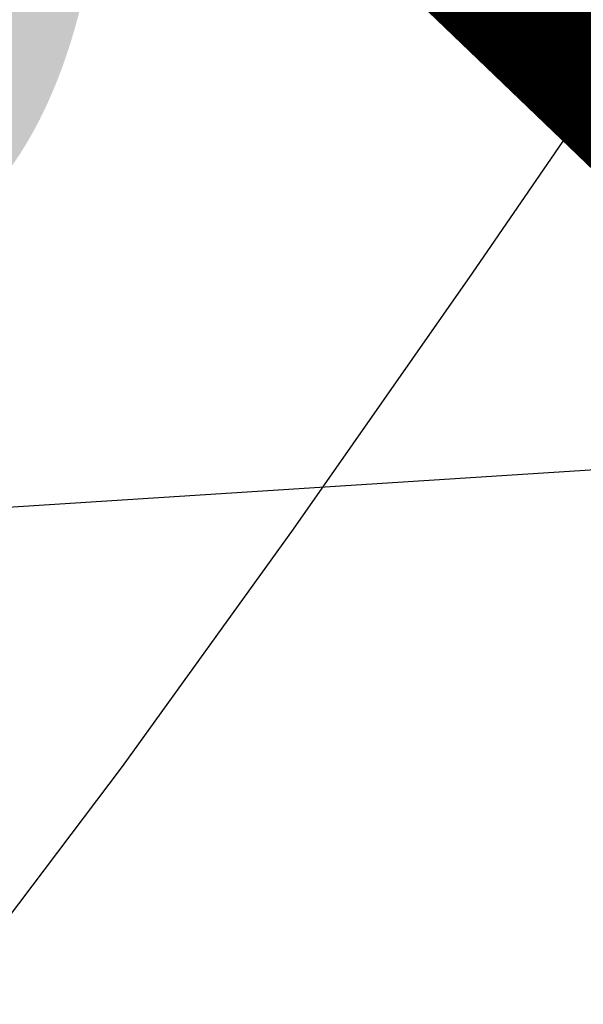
# Model space of a CAD drawing. Extents: x 0 to 362422, y 0 to 4201735.
# Tile 523 of 656: x 360298.05 to 360300.75, y 4200443.67 to 4200448.4. Entities that reach past the tile are written whole.
import ezdxf
from ezdxf import colors
from ezdxf.entities.mleader import LeaderData, LeaderLine
from ezdxf.math import Vec2, Vec3

# ---------------------------------------------------------------- set-up
doc = ezdxf.new("R2010")
doc.units = 0
doc.header["$LTSCALE"] = 0.5
doc.header["$MEASUREMENT"] = 0
doc.linetypes.add('GOST2.303 6', pattern=[12, 8, -1.5, 1, -1.5])
doc.layers.add('(032) Горизонтали утолщенные', color=32, linetype='Continuous', lineweight=30)
doc.layers.add('.', color=7, linetype='Continuous', lineweight=15)
doc.layers.add('Водопровод 10', color=7, linetype='Continuous')

# ---------------------------------------------------------------- blocks, each defined once
blk = doc.blocks.new('gergrgrre')
at = {"layer": '(032) Горизонтали утолщенные', "color": 32}
blk.add_polyline3d([(360297.73, 4200443.74, 540), (360298.54, 4200444.81, 540), (360299.36, 4200445.95, 540), (360300.22, 4200447.18, 540), (360301.14, 4200448.52, 540), (360302.15, 4200450, 540), (360303.26, 4200451.61, 540), (360304.43, 4200453.32, 540), (360305.64, 4200455.06, 540), (360306.82, 4200456.78, 540), (360307.94, 4200458.41, 540), (360308.96, 4200459.9, 540), (360309.83, 4200461.19, 540), (360310.53, 4200462.23, 540), (360311.08, 4200463.07, 540), (360311.52, 4200463.78, 540), (360311.91, 4200464.42, 540)], dxfattribs=at)
blk = doc.blocks.new('_ArchTick')
at = {"color": 0, "linetype": 'ByBlock', "const_width": 0.15}
blk.add_lwpolyline([(-0.5, -0.5), (0.5, 0.5)], dxfattribs=at)

msp = doc.modelspace()

# ---------------------------------------------------------------- hatches: boundary and pattern name
at = {"layer": '.', "ltscale": 0.149071}
h = msp.add_hatch(color=256, dxfattribs=at)
h.dxf.hatch_style = 1
h.set_gradient(color1=(255, 255, 255), tint=1)
h.paths.add_polyline_path([(359890.2408, 4200063.4759), (362234.445, 4200063.4759), (362234.349, 4201313.8917), (359890.2408, 4201328.8911)], flags=17)
h.paths.add_polyline_path([(359890.2408, 4200063.4759), (362234.445, 4200063.4759), (362234.445, 4201313.8911), (359890.2408, 4201328.8911)], flags=17)

# ---------------------------------------------------------------- linework, layer by layer
at = {"ltscale": 0.149071, "const_width": 0.1}
msp.add_lwpolyline([(360052.603, 4200791.7173), (360231.6784, 4200514.7524), (360505.9493, 4200251.4259), (361159.3115, 4200611.4729), (360744.3443, 4201172.9138)], dxfattribs=at)
at = {"color": 1, "linetype": 'GOST2.303 6', "lineweight": 30, "const_width": 1.0346}
msp.add_lwpolyline([(360055.8688, 4200786.6663), (360747.9423, 4201168.0458), (361159.3115, 4200611.4729), (360505.9493, 4200251.4259), (360231.6784, 4200514.7524)], close=True, dxfattribs=at)

# ---------------------------------------------------------------- block references
at = {"linetype": 'Continuous'}
msp.add_blockref('gergrgrre', (0, 0), dxfattribs=at)

# ---------------------------------------------------------------- next in the draw order: leaders
at = {"layer": 'Водопровод 10', "color": 0, "lineweight": 0}
ml = msp.add_multileader_mtext('Standard', dxfattribs=at)
ml.set_content('\\pxqc,t2;{\\fTimes New Roman|b0|i0|c204|p18;\\W0.9;\\C1;%%C250 L=\\fTimes New Roman|b0|i0|c0|p18;50\\fTimes New Roman|b0|i0|c204|p18;.0}')
ml.set_leader_properties()
ml.set_arrow_properties(name='ARCHTICK')
ml.build(insert=Vec2(0, 0))
ml.multileader.update_dxf_attribs({"text_left_attachment_type": 6, "text_right_attachment_type": 6, "dogleg_length": 0.6395, "arrow_head_size": 0.3654})
ctx = ml.context
ctx.base_point, ctx.char_height, ctx.arrow_head_size, ctx.landing_gap_size, ctx.plane_origin, ctx.plane_x_axis, ctx.plane_y_axis = Vec3(360278.5724, 4200444.803, -542), 6, 0.3654, 0, Vec3(360312.7627, 4200420.1168, -542), Vec3(0.997932, 0.064277), Vec3(-0.064277, 0.997932)
ctx.left_attachment, ctx.right_attachment, ctx.text_align_type = 6, 6, 1
notes = []
notes.append((ctx, [(0, (1, 1, 0), (360302.0403, 4200446.3146, -542), (-0.997932, -0.064277), 0.6395, [(0, [(360312.5455, 4200463.7973, -542)], 0, [])])]))
ctx.mtext.insert, ctx.mtext.text_direction, ctx.mtext.rotation, ctx.mtext.width, ctx.mtext.alignment, ctx.mtext.flow_direction = Vec3(360289.5245, 4200452.7234, -542), Vec3(0.997932, 0.064277), 0.064321, 12.670038, 2, 5
ctx.mtext.has_bg_fill, ctx.mtext.bg_color, ctx.mtext.bg_scale_factor, ctx.mtext.bg_transparency, ctx.mtext.use_window_bg_color = 1, -1023409921, 1.2, 0, 0
for ctx, leaders in notes:
    for number, flags, end, landing, length, lines in leaders:
        leader = LeaderData()
        leader.index, (leader.has_last_leader_line, leader.has_dogleg_vector, leader.attachment_direction) = number, flags
        leader.last_leader_point, leader.dogleg_vector, leader.dogleg_length = Vec3(end), Vec3(landing), length
        for number, points, colour, breaks in lines:
            line = LeaderLine()
            line.index, line.vertices, line.color, line.breaks = number, Vec3.list(points), colors.encode_raw_color(colour), breaks
            leader.lines.append(line)
        ctx.leaders.append(leader)

doc.saveas('drawing.dxf')
